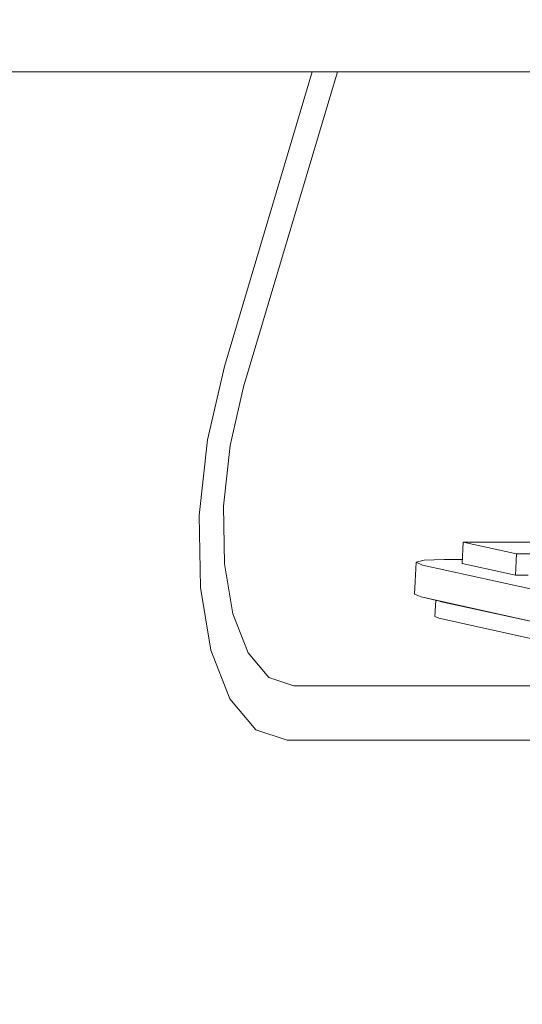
# Model space of a CAD drawing. Header units: millimetres. Extents: x -30280 to 309309, y -17460 to 4378.
# Tile 729 of 1056: x 247381 to 247428, y -12735 to -12643. Entities that reach past the tile are written whole.
import ezdxf

# ---------------------------------------------------------------- set-up
doc = ezdxf.new("R2010")
doc.units = ezdxf.units.MM
doc.header["$MEASUREMENT"] = 0
doc.linetypes.add('Wipeout_Contour', pattern=[1000, 0, -1000])
doc.layers.add('Nuevo_09_EI_Mobiliari general', color=7, linetype='Continuous')
doc.layers.add('Nuevo_Ventanas Archicad', color=7, linetype='Continuous')
doc.layers.add('Nuevo_09_EI_Mobiliari general_Pluma_Nº__4', color=252, linetype='Continuous', lineweight=5)

# ---------------------------------------------------------------- blocks, each defined once
blk = doc.blocks.new('Elem Sección_537_6', base_point=(235890.588, -13459.976))
at = {"color": 254, "linetype": 'Wipeout_Contour', "lineweight": 0, "ltscale": 5200918.244293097}
blk.add_wipeout([(247063.576, -12609.362), (247073.423, -12739.976), (247479.678, -12739.976), (247477.417, -12709.976), (247405.919, -12709.976), (247403.021, -12708.992), (247400.59, -12706.116), (247398.815, -12701.572), (247397.834, -12695.71), (247397.722, -12688.986), (247398.488, -12681.921), (247400.072, -12675.061), (247408.265, -12647.543), (247316.772, -12647.543), (247310.912, -12646.696), (247305.283, -12644.212), (247300.267, -12640.261), (247296.207, -12635.111), (247293.379, -12629.115), (247291.976, -12622.68), (247290.646, -12609.362)], dxfattribs=at).dxf.layer = 'Nuevo_09_EI_Mobiliari general'
blk = doc.blocks.new('Elem Sección_539_6', base_point=(235890.588, -13459.976))
at = {"color": 254, "linetype": 'Wipeout_Contour', "lineweight": 0, "ltscale": 991057.255245}
blk.add_wipeout([(247316.772, -12647.543), (247560.086, -12647.543), (247560.928, -12642.658), (247327.938, -12642.658)], dxfattribs=at).dxf.layer = 'Nuevo_09_EI_Mobiliari general'
at = {"color": 254, "linetype": 'Wipeout_Contour', "lineweight": 0, "ltscale": 991136.259918}
blk.add_wipeout([(247410.628, -12647.543), (247401.869, -12676.963), (247513.119, -12676.963), (247515.718, -12647.543)], dxfattribs=at).dxf.layer = 'Nuevo_09_EI_Mobiliari general'
at = {"color": 254, "linetype": 'Wipeout_Contour', "lineweight": 0, "ltscale": 6441266.554459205}
blk.add_wipeout([(247398.488, -12681.921), (247397.722, -12688.986), (247397.834, -12695.71), (247398.815, -12701.572), (247400.59, -12706.116), (247403.021, -12708.992), (247405.919, -12709.976), (247464.953, -12709.976), (247465.332, -12709.677), (247443.266, -12709.677), (247438.04, -12708.527), (247437.347, -12707.971), (247436.88, -12706.764), (247436.764, -12705.23), (247436.781, -12704.895), (247406.546, -12704.895), (247404.227, -12704.107), (247402.283, -12701.807), (247400.863, -12698.171), (247400.078, -12693.482), (247399.989, -12688.103), (247400.602, -12682.451), (247401.869, -12676.963), (247410.628, -12647.543), (247408.265, -12647.543), (247400.072, -12675.061)], dxfattribs=at).dxf.layer = 'Nuevo_09_EI_Mobiliari general'
at = {"layer": 'Nuevo_09_EI_Mobiliari general_Pluma_Nº__4', "color": 252, "linetype": 'Continuous', "lineweight": 5}
for p, q in [((247316.772, -12647.543), (247560.086, -12647.543)), ((247400.072, -12675.061), (247408.265, -12647.543)), ((247398.488, -12681.921), (247400.072, -12675.061)), ((247397.722, -12688.986), (247398.488, -12681.921)), ((247397.834, -12695.71), (247397.722, -12688.986)), ((247398.815, -12701.572), (247397.834, -12695.71)), ((247403.021, -12708.992), (247400.59, -12706.116)), ((247405.919, -12709.976), (247403.021, -12708.992)), ((247464.953, -12709.976), (247405.919, -12709.976))]:
    blk.add_line(p, q, dxfattribs=at)
at = {"color": 254, "linetype": 'Wipeout_Contour', "lineweight": 0, "ltscale": 991127.22225}
blk.add_wipeout([(247513.079, -12682.451), (247513.119, -12676.963), (247401.869, -12676.963), (247400.602, -12682.451)], dxfattribs=at).dxf.layer = 'Nuevo_09_EI_Mobiliari general'
at = {"color": 254, "linetype": 'Wipeout_Contour', "lineweight": 0, "ltscale": 1238743.837220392}
blk.add_wipeout([(247434.75, -12701.807), (247402.283, -12701.807), (247404.227, -12704.107), (247436.82, -12704.107), (247436.912, -12702.282)], dxfattribs=at).dxf.layer = 'Nuevo_09_EI_Mobiliari general'
at = {"layer": 'Nuevo_09_EI_Mobiliari general_Pluma_Nº__4', "color": 252, "linetype": 'Continuous', "lineweight": 5}
blk.add_line((247410.628, -12647.543), (247401.869, -12676.963), dxfattribs=at)
at = {"color": 254, "linetype": 'Wipeout_Contour', "lineweight": 0, "ltscale": 991127.257395}
blk.add_wipeout([(247513.88, -12688.103), (247513.079, -12682.451), (247400.602, -12682.451), (247399.989, -12688.103)], dxfattribs=at).dxf.layer = 'Nuevo_09_EI_Mobiliari general'
at = {"color": 254, "linetype": 'Wipeout_Contour', "lineweight": 0, "ltscale": 990988.13879}
blk.add_wipeout([(247404.227, -12704.107), (247406.546, -12704.895), (247436.781, -12704.895), (247436.82, -12704.107)], dxfattribs=at).dxf.layer = 'Nuevo_09_EI_Mobiliari general'
at = {"layer": 'Nuevo_09_EI_Mobiliari general_Pluma_Nº__4', "color": 252, "linetype": 'Continuous', "lineweight": 5}
for p, q in [((247401.869, -12676.963), (247400.602, -12682.451)), ((247404.227, -12704.107), (247406.546, -12704.895)), ((247406.546, -12704.895), (247436.781, -12704.895))]:
    blk.add_line(p, q, dxfattribs=at)
at = {"color": 254, "linetype": 'Wipeout_Contour', "lineweight": 0, "ltscale": 6194575.312037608}
blk.add_wipeout([(247513.88, -12688.103), (247399.989, -12688.103), (247400.078, -12693.482), (247417.978, -12693.482), (247417.984, -12693.348), (247418.722, -12693.157), (247420.6, -12693.087), (247422.28, -12693.087), (247422.361, -12691.463), (247437.292, -12691.463), (247439.464, -12691.941), (247439.488, -12691.463), (247454.419, -12691.463), (247456.591, -12691.941), (247456.615, -12691.463), (247471.546, -12691.463), (247473.718, -12691.941), (247473.742, -12691.463), (247488.673, -12691.463), (247490.845, -12691.941), (247490.869, -12691.463), (247505.799, -12691.463), (247507.972, -12691.941), (247507.996, -12691.463), (247514.867, -12691.463)], dxfattribs=at).dxf.layer = 'Nuevo_09_EI_Mobiliari general'
at = {"layer": 'Nuevo_09_EI_Mobiliari general_Pluma_Nº__4', "color": 252, "linetype": 'Continuous', "lineweight": 5}
blk.add_line((247400.602, -12682.451), (247399.989, -12688.103), dxfattribs=at)
at = {"color": 254, "linetype": 'Wipeout_Contour', "lineweight": 0, "ltscale": 1734172.280196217}
blk.add_wipeout([(247400.078, -12693.482), (247400.863, -12698.171), (247419.744, -12698.171), (247419.808, -12696.895), (247418.434, -12696.593), (247417.834, -12696.332), (247417.978, -12693.482)], dxfattribs=at).dxf.layer = 'Nuevo_09_EI_Mobiliari general'
at = {"layer": 'Nuevo_09_EI_Mobiliari general_Pluma_Nº__4', "color": 252, "linetype": 'Continuous', "lineweight": 5}
blk.add_line((247399.989, -12688.103), (247400.078, -12693.482), dxfattribs=at)
at = {"color": 254, "linetype": 'Wipeout_Contour', "lineweight": 0, "ltscale": 1486451.946829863}
blk.add_wipeout([(247400.863, -12698.171), (247402.283, -12701.807), (247434.75, -12701.807), (247420.091, -12698.582), (247419.731, -12698.425), (247419.744, -12698.171)], dxfattribs=at).dxf.layer = 'Nuevo_09_EI_Mobiliari general'
at = {"layer": 'Nuevo_09_EI_Mobiliari general_Pluma_Nº__4', "color": 252, "linetype": 'Continuous', "lineweight": 5}
for p, q in [((247400.078, -12693.482), (247400.863, -12698.171)), ((247400.863, -12698.171), (247402.283, -12701.807)), ((247400.59, -12706.116), (247398.815, -12701.572)), ((247402.283, -12701.807), (247404.227, -12704.107))]:
    blk.add_line(p, q, dxfattribs=at)
blk = doc.blocks.new('Elem Sección_540_6', base_point=(235890.588, -13459.976))
at = {"color": 254, "linetype": 'Wipeout_Contour', "lineweight": 0, "ltscale": 991030.498038}
blk.add_wipeout([(247427.349, -12692.56), (247442.28, -12692.56), (247437.292, -12691.463), (247422.361, -12691.463)], dxfattribs=at).dxf.layer = 'Nuevo_09_EI_Mobiliari general'
at = {"color": 254, "linetype": 'Wipeout_Contour', "lineweight": 0, "ltscale": 990974.731845}
blk.add_wipeout([(247417.834, -12696.332), (247418.434, -12696.593), (247418.584, -12693.609), (247417.984, -12693.348)], dxfattribs=at).dxf.layer = 'Nuevo_09_EI_Mobiliari general'
at = {"color": 254, "linetype": 'Wipeout_Contour', "lineweight": 0, "ltscale": 990982.258301}
blk.add_wipeout([(247419.731, -12698.425), (247420.091, -12698.582), (247420.172, -12696.975), (247419.808, -12696.895)], dxfattribs=at).dxf.layer = 'Nuevo_09_EI_Mobiliari general'
at = {"color": 254, "linetype": 'Wipeout_Contour', "lineweight": 0, "ltscale": 1238876.258697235}
blk.add_wipeout([(247420.091, -12698.582), (247469.508, -12709.453), (247469.595, -12707.721), (247467.851, -12707.464), (247420.172, -12696.975)], dxfattribs=at).dxf.layer = 'Nuevo_09_EI_Mobiliari general'
at = {"color": 254, "linetype": 'Wipeout_Contour', "lineweight": 0, "ltscale": 991075.775158}
blk.add_wipeout([(247418.584, -12693.609), (247418.434, -12696.593), (247467.851, -12707.464), (247468.001, -12704.48)], dxfattribs=at).dxf.layer = 'Nuevo_09_EI_Mobiliari general'
at = {"color": 254, "linetype": 'Wipeout_Contour', "lineweight": 0, "ltscale": 9168369.667362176}
blk.add_wipeout([(247417.984, -12693.348), (247418.584, -12693.609), (247468.001, -12704.48), (247469.777, -12704.742), (247472.255, -12704.933), (247474.769, -12705.003), (247551.208, -12705.003), (247551.208, -12704.48), (247541.035, -12704.48), (247538.863, -12704.003), (247538.839, -12704.48), (247515.987, -12704.48), (247513.814, -12704.003), (247513.79, -12704.48), (247497.442, -12704.48), (247495.269, -12704.003), (247495.245, -12704.48), (247472.393, -12704.48), (247463.6, -12702.546), (247463.613, -12702.285), (247462.412, -12702.285), (247454.809, -12700.612), (247454.822, -12700.351), (247453.621, -12700.351), (247446.019, -12698.678), (247446.032, -12698.417), (247444.831, -12698.417), (247437.228, -12696.745), (247437.241, -12696.483), (247436.04, -12696.483), (247428.437, -12694.811), (247428.451, -12694.55), (247427.249, -12694.55), (247422.262, -12693.452), (247422.28, -12693.087), (247420.6, -12693.087), (247418.722, -12693.157)], dxfattribs=at).dxf.layer = 'Nuevo_09_EI_Mobiliari general'
at = {"layer": 'Nuevo_09_EI_Mobiliari general_Pluma_Nº__4', "color": 252, "linetype": 'Continuous', "lineweight": 5}
for p, q in [((247417.834, -12696.332), (247417.984, -12693.348)), ((247418.722, -12693.157), (247417.984, -12693.348)), ((247417.984, -12693.348), (247418.584, -12693.609)), ((247420.6, -12693.087), (247418.722, -12693.157)), ((247417.834, -12696.332), (247418.434, -12696.593)), ((247418.434, -12696.593), (247467.851, -12707.464)), ((247419.731, -12698.425), (247419.808, -12696.895)), ((247419.731, -12698.425), (247420.091, -12698.582)), ((247420.091, -12698.582), (247469.508, -12709.453))]:
    blk.add_line(p, q, dxfattribs=at)
at = {"color": 254, "linetype": 'Wipeout_Contour', "lineweight": 0, "ltscale": 1486549.142393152}
blk.add_wipeout([(247427.349, -12692.56), (247427.249, -12694.55), (247428.451, -12694.55), (247428.537, -12692.822), (247442.267, -12692.822), (247442.28, -12692.56)], dxfattribs=at).dxf.layer = 'Nuevo_09_EI_Mobiliari general'
at = {"color": 254, "linetype": 'Wipeout_Contour', "lineweight": 0, "ltscale": 991000.680261}
blk.add_wipeout([(247422.262, -12693.452), (247427.249, -12694.55), (247427.349, -12692.56), (247422.361, -12691.463)], dxfattribs=at).dxf.layer = 'Nuevo_09_EI_Mobiliari general'
at = {"layer": 'Nuevo_09_EI_Mobiliari general_Pluma_Nº__4', "color": 252, "linetype": 'Continuous', "lineweight": 5}
for p, q in [((247422.262, -12693.452), (247422.361, -12691.463)), ((247437.292, -12691.463), (247422.361, -12691.463)), ((247422.361, -12691.463), (247427.349, -12692.56)), ((247427.249, -12694.55), (247427.349, -12692.56)), ((247427.349, -12692.56), (247442.28, -12692.56)), ((247418.584, -12693.609), (247468.001, -12704.48)), ((247422.28, -12693.087), (247420.6, -12693.087)), ((247422.262, -12693.452), (247427.249, -12694.55)), ((247427.249, -12694.55), (247428.451, -12694.55))]:
    blk.add_line(p, q, dxfattribs=at)
blk = doc.blocks.new('Elem Sección_568_6', base_point=(235890.588, -13459.976))
at = {"color": 254, "linetype": 'Wipeout_Contour', "lineweight": 0, "ltscale": 9664293.427932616}
blk.add_wipeout([(247959.621, -11399.976), (246719.016, -11399.976), (246719.016, -12739.976), (247042.022, -12739.976), (247035.581, -12643.426), (247018.496, -12527.381), (247023.1, -12526.51), (247026.431, -12526.51), (247025.025, -12517.677), (247047.608, -12510.407), (247280.764, -12510.407), (247258.641, -12288.873), (247258.759, -12282.438), (247260.389, -12276.442), (247263.421, -12271.293), (247267.647, -12267.341), (247272.781, -12264.858), (247283.947, -12259.973), (247289.638, -12259.126), (247709.128, -12259.126), (247714.988, -12259.973), (247720.617, -12262.457), (247725.633, -12266.408), (247729.693, -12271.557), (247732.521, -12277.553), (247733.924, -12283.988), (247751.532, -12460.303), (247751.693, -12460.307), (247762.059, -12460.465), (247780.785, -12460.988), (247854.858, -12460.988), (247867.756, -12460.655), (247874.364, -12460.465), (247877.837, -12460.396), (247891.528, -12460.043), (247902.26, -12459.908), (247925.995, -12461.824), (247942.075, -12463.388), (247959.621, -12467.499)], dxfattribs=at).dxf.layer = 'Nuevo_Ventanas Archicad'

msp = doc.modelspace()

# ---------------------------------------------------------------- block references
at = {"layer": 'Nuevo_09_EI_Mobiliari general', "lineweight": 0}
msp.add_blockref('Elem Sección_537_6', (235890.588, -13459.976), dxfattribs=at)

# ---------------------------------------------------------------- next in the draw order: block references
msp.add_blockref('Elem Sección_539_6', (235890.588, -13459.976), dxfattribs=at)

# ---------------------------------------------------------------- next in the draw order: block references
msp.add_blockref('Elem Sección_540_6', (235890.588, -13459.976), dxfattribs=at)

# ---------------------------------------------------------------- next in the draw order: block references
at = {"layer": 'Nuevo_Ventanas Archicad', "lineweight": 0}
msp.add_blockref('Elem Sección_568_6', (235890.588, -13459.976), dxfattribs=at)

doc.saveas('drawing.dxf')
